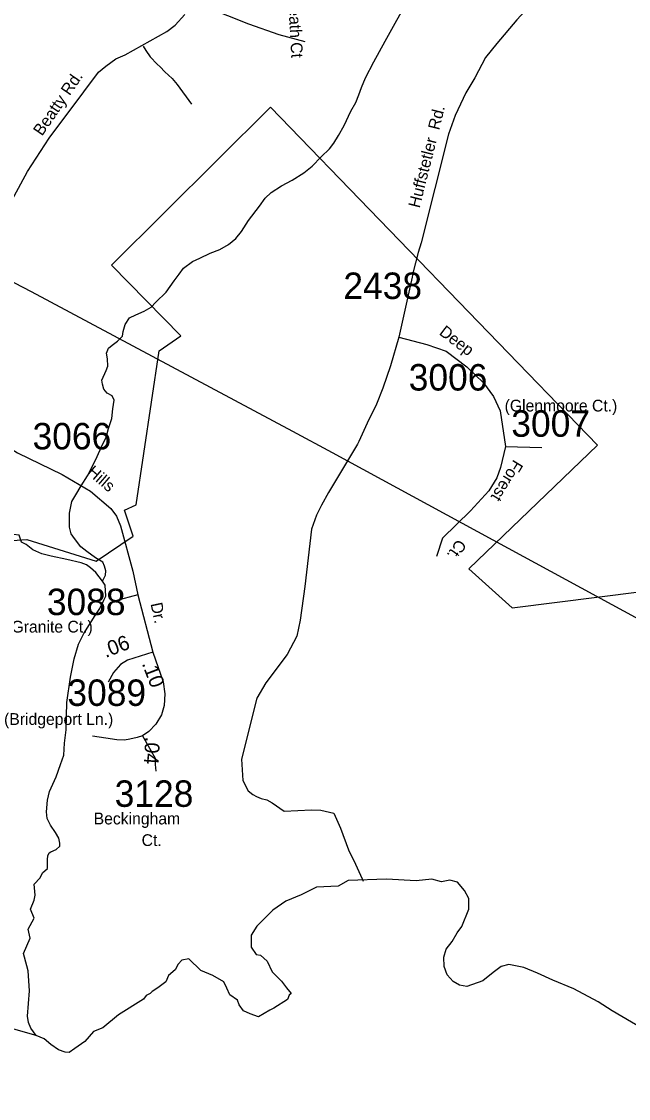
# Model space of a CAD drawing. Extents: x 1268485 to 1426702, y 514839 to 616766.
# Drawn here: x 1371248 to 1374636, y 534281 to 540290 of the extents above; entities that cross this region are included whole.
import ezdxf

# ---------------------------------------------------------------- set-up
doc = ezdxf.new("R2010")
doc.units = 0
for name, color, linetype in [('Old_Level_10', 7, 'Continuous'), ('Old_Level_11', 7, 'Continuous'), ('Old_Level_17', 7, 'Continuous'), ('Old_Level_32', 7, 'Continuous'), ('Old_Level_35', 7, 'Continuous'), ('Old_Level_48', 7, 'Continuous'), ('Old_Level_49', 7, 'Continuous'), ('Old_Level_56', 7, 'Continuous'), ('Old_Level_59', 7, 'Continuous'), ('Old_Level_62', 7, 'Continuous'), ('Old_Level_8', 7, 'Continuous')]:
    doc.layers.add(name, color=color, linetype=linetype)

msp = doc.modelspace()

# ---------------------------------------------------------------- linework, layer by layer
at = {"layer": 'Old_Level_32'}
for p, q in [((1373950.173, 537918.478), (1374151.886, 537912.459)), ((1371897.348, 537090.773), (1371771.665, 537057.666)), ((1371897.348, 537090.773), (1371980.422, 536770.273))]:
    msp.add_line(p, q, dxfattribs=at)
for points in [[(1374569.276, 541771.013), (1374493.08, 541387.78), (1374453.163, 541182.736), (1374423.89, 540930.824), (1374408.059, 540864.472), (1374376.767, 540801.072), (1374310.933, 540672.447), (1374238.777, 540549.038), (1374012.238, 540299.225), (1373900.52, 540166.794), (1373838.454, 540088.54), (1373777.254, 539975.147), (1373727.559, 539892.108), (1373668.776, 539765.231), (1373630.678, 539661.949), (1373477.983, 539054.936), (1373460.894, 539001.254), (1373432.355, 538885.775), (1373427.441, 538862.679), (1373354.343, 538529.466)], [(1370618.723, 538176.365), (1370652.719, 538308.811), (1370713.552, 538437.676), (1370772.596, 538541.485), (1370898.362, 538760.713), (1371042.769, 539003.254), (1371168.776, 539246.888), (1371281.078, 539453.119), (1371402.401, 539638.634), (1371594.695, 539898.425), (1371677.588, 540006.92), (1371717.505, 540041.533), (1371773.389, 540081.47), (1371826.935, 540103.649), (1372058.131, 540234.83), (1372106.032, 540270.509), (1372159.826, 540328.858)], [(1373354.343, 538529.466), (1373307.67, 538368.04), (1373264.969, 538244.841), (1373229.153, 538155.519), (1373176.978, 538048.719), (1373130.88, 537945.599), (1373123.12, 537930.936), (1372961.778, 537662.646), (1372921.435, 537590.412), (1372893.506, 537536.235), (1372865.574, 537457.979), (1372829.865, 537137.474), (1372803.876, 536949.909), (1372783.678, 536860.201)], [(1373354.343, 538529.466), (1373509.507, 538487.329), (1373618.122, 538451.212), (1373732.943, 538363.928), (1373826.041, 538273.634), (1373881.901, 538198.389), (1373919.14, 538117.125), (1373950.173, 537918.478)], [(1370618.723, 538176.365), (1370740.391, 538156.677), (1370819.116, 538122.671), (1370984.968, 538031.737), (1371224.716, 537883.732), (1371473.97, 537762.92), (1371632.793, 537670.158), (1371746.446, 537572.323), (1371777.095, 537530.203), (1371799.668, 537476.473), (1371869.418, 537223.204), (1371897.348, 537090.773)], [(1373950.173, 537918.478), (1373922.244, 537801.097), (1373900.52, 537743.91), (1373855.523, 537671.675), (1373753.114, 537560.313), (1373597.95, 537406.814), (1373563.814, 537304.481)], [(1371980.422, 536770.273), (1371838.97, 536726.623), (1371799.608, 536701.566), (1371760.245, 536656.821), (1371731.617, 536603.127)], [(1371980.422, 536770.273), (1372037.574, 536604.916), (1372048.309, 536538.694), (1372042.941, 536474.261), (1372028.628, 536420.566), (1371998.21, 536368.662), (1371958.848, 536327.497), (1371923.725, 536304.702)], [(1371923.725, 536304.702), (1371992.843, 536178.943), (1371992.843, 536144.936), (1371996.422, 536107.35)]]:
    msp.add_lwpolyline(points, dxfattribs=at)
at = {"layer": 'Old_Level_35'}
for points in [[(1372203.006, 540406.256), (1372281.028, 540369.962), (1372514.993, 540277.023), (1372683.853, 540218.275), (1372829.132, 540178.7)], [(1371925.673, 540152.761), (1371941.769, 540127.437), (1371966.376, 540093.706), (1372004.515, 540051.824), (1372021.125, 540036.24), (1372047.884, 540008.353), (1372089.099, 539971.29), (1372115.961, 539939.148), (1372195.829, 539828.061)], [(1372783.678, 536860.201), (1372730.002, 536757.051), (1372611.913, 536599.548), (1372561.815, 536513.638), (1372475.933, 536173.575), (1372483.09, 536055.447), (1372513.25, 535997.227), (1372538.881, 535977.183), (1372558.464, 535965.495), (1372585.018, 535953.807), (1372617.416, 535946.938), (1372646.226, 535929.559), (1372713.278, 535883.628), (1372789.865, 535887.319), (1372866.452, 535891.061), (1372917.612, 535890.139), (1372990.098, 535872.452), (1373028.135, 535789.766), (1373072.734, 535668.887), (1373111.386, 535587.482), (1373130.661, 535546.881), (1373149.834, 535506.179), (1373154.755, 535493.363)], [(1371923.725, 536304.702), (1371892.249, 536294.809), (1371852.777, 536284.915), (1371822.224, 536279.583), (1371779.983, 536281.378), (1371717.955, 536291.271), (1371644.341, 536301.986)]]:
    msp.add_lwpolyline(points, dxfattribs=at)
at = {"layer": 'Old_Level_48'}
msp.add_lwpolyline([(1371084.218, 537387.408), (1371277.666, 537399.505), (1371664.563, 537278.541), (1371870.101, 537417.649), (1371821.739, 537562.805), (1371888.237, 537593.045), (1372015.188, 538451.885), (1372136.092, 538536.559), (1371749.196, 538929.69), (1372637.849, 539812.721), (1374463.517, 537925.695), (1373744.131, 537236.204), (1373985.942, 537018.47), (1374947.137, 537139.433), (1375811.609, 536970.085), (1376083.646, 536970.085), (1376428.225, 537115.241), (1375999.013, 537992.224), (1377093.202, 538711.955), (1377854.905, 540248.188), (1377764.222, 540992.111)], dxfattribs=at)
at = {"layer": 'Old_Level_49'}
msp.add_lwpolyline([(1371084.218, 537387.408), (1371277.666, 537399.505), (1371664.563, 537278.541), (1371870.101, 537417.649), (1371821.739, 537562.805), (1371888.237, 537593.045), (1372015.188, 538451.885), (1372136.092, 538536.559), (1371749.196, 538929.69), (1372637.849, 539812.721), (1374463.517, 537925.695), (1373744.131, 537236.204), (1373985.942, 537018.47), (1374947.137, 537139.433), (1375811.609, 536970.085), (1376083.646, 536970.085), (1376428.225, 537115.241), (1375999.013, 537992.224), (1377093.202, 538711.955), (1377854.905, 540248.188), (1377764.222, 540992.111)], dxfattribs=at)
at = {"layer": 'Old_Level_56'}
msp.add_lwpolyline([(1386319.571, 534122.074), (1385381.998, 534065.509), (1384514.51, 534011.536), (1383073.945, 533917.273), (1382060.172, 533862.442), (1381439.057, 533821.319), (1380521.804, 533780.153), (1379894.345, 534109.329), (1379257.086, 534448.709), (1377238.959, 535551.224), (1376368.712, 536035.56), (1375939.406, 536278.51), (1373794.637, 537441.607), (1372983.341, 537882.537), (1372761.263, 538001.427), (1371303.275, 538781.963), (1370885.605, 538996.668), (1370094.313, 539437.396), (1369288.815, 539868.206), (1368639.834, 540221.831)], dxfattribs=at)
at = {"layer": 'Old_Level_59'}
for points in [[(1371699.91, 537166.793), (1371662.899, 537215.954), (1371633.371, 537241.995), (1371609.79, 537258.912), (1371579.955, 537269.319), (1371500.395, 537287.363), (1371412.735, 537307.151), (1371360.857, 537319.71), (1371311.439, 537342.881), (1371274.017, 537371.486), (1371248.181, 537384.353), (1371233.479, 537423.603), (1371203.623, 537427.872), (1371096.032, 537381.636), (1371056.457, 537400.5), (1371018.83, 537416.854), (1370969.515, 537452.328), (1370892.415, 537499.797), (1370817.059, 537527.582), (1370701.717, 537561.928), (1370618.056, 537583.304), (1370604.01, 537586.329)], [(1371329.074, 534631.221), (1371299.956, 534673.667), (1371286.525, 534704.271), (1371281.297, 534740.514), (1371292.596, 534880.868), (1371284.04, 534992.158), (1371264.079, 535069.205), (1371258.375, 535089.18), (1371296.368, 535174.302), (1371284.04, 535226.154), (1371318.719, 535286.26), (1371298.3, 535337.444), (1371318.719, 535386.376), (1371323.332, 535415.853), (1371318.261, 535477.269), (1371352.482, 535511.513), (1371363.888, 535540.049), (1371392.537, 535564.618), (1371391.615, 535614.702), (1371393.87, 535634.336), (1371402.38, 535650.586), (1371410.479, 535656.174), (1371440.622, 535669.502), (1371461.025, 535688.777), (1371461.435, 535705.182), (1371456.001, 535733.171), (1371436.624, 535763.929), (1371409.454, 535804.683), (1371390.282, 535842.822), (1371387.104, 535880.654), (1371392.332, 535944.528), (1371403.405, 535992.767), (1371441.135, 536075.711), (1371464.613, 536144.967), (1371483.683, 536197.101), (1371487.066, 536262.666), (1371496.601, 536337.152), (1371499.78, 536490.582), (1371520.695, 536632.119), (1371540.893, 536734.286), (1371566.524, 536815.794), (1371595.847, 536875.106), (1371657.875, 536975.633), (1371684.737, 537015.31), (1371707.702, 537060.781), (1371718.263, 537084.362), (1371715.392, 537144.34), (1371699.91, 537166.793)], [(1374706.712, 534675.077), (1374544.165, 534769.246), (1374467.169, 534820.611), (1374330.286, 534891.951), (1374213.366, 534940.461), (1374127.814, 534980.412), (1374050.818, 535011.801), (1373968.118, 535028.923), (1373925.342, 535017.508), (1373879.715, 534983.265), (1373822.68, 534937.608), (1373733.925, 534905.324), (1373692.094, 534912.706), (1373656.517, 534933.109), (1373623.196, 534969.916), (1373606.177, 535016.207), (1373605.254, 535068.751), (1373618.173, 535114.426), (1373651.084, 535157.282), (1373680.098, 535205.11), (1373704.91, 535240.687), (1373743.761, 535336.221), (1373743.761, 535396.148), (1373720.947, 535441.804), (1373681.023, 535487.462), (1373638.247, 535498.877), (1373592.62, 535490.316), (1373538.437, 535504.584), (1373450.495, 535495.859), (1373285.095, 535504.419), (1373071.729, 535496.493), (1373014.695, 535465.104), (1372894.923, 535459.397), (1372809.371, 535416.593), (1372723.819, 535382.35), (1372649.675, 535330.985), (1372561.272, 535242.523), (1372529.903, 535191.159), (1372529.903, 535125.526), (1372557.131, 535084.079), (1372581.233, 535079.869), (1372618.644, 535046.377), (1372647.161, 534986.451), (1372698.492, 534935.086), (1372727.009, 534897.99), (1372752.675, 534866.601), (1372741.781, 534857.718), (1372733.225, 534832.035), (1372655.716, 534783.846), (1372632.902, 534772.432), (1372570.165, 534735.334), (1372524.537, 534752.456), (1372487.465, 534769.578), (1372461.8, 534803.821), (1372453.245, 534829.503), (1372410.468, 534858.039), (1372393.358, 534895.136), (1372376.249, 534932.233), (1372316.362, 534966.476), (1372247.921, 534995.012), (1372182.332, 535060.645), (1372142.407, 535052.084), (1372122.446, 535029.255), (1372105.335, 534997.866), (1372068.263, 534966.476), (1372054.004, 534932.233), (1372008.377, 534897.99), (1371977.008, 534878.015), (1371965.601, 534866.601), (1371942.787, 534855.186), (1371928.529, 534835.21), (1371789.71, 534747.998), (1371701.307, 534673.805), (1371649.976, 534653.83), (1371600.581, 534598.362), (1371544.463, 534559.661), (1371513.094, 534536.833), (1371490.28, 534539.686), (1371453.208, 534551.101), (1371410.432, 534582.49), (1371373.36, 534613.88), (1371329.074, 534631.221)], [(1371329.074, 534631.221), (1371217.73, 534663.825), (1371116.23, 534693.762), (1371040.463, 534705.143), (1370984.586, 534708.731), (1370916.509, 534705.963), (1370860.12, 534691.507), (1370825.876, 534677.461), (1370785.906, 534653.83), (1370728.872, 534631.001), (1370671.838, 534596.758), (1370523.602, 534525.874), (1370475.123, 534508.752), (1370372.462, 534465.948), (1370304.02, 534425.998)]]:
    msp.add_lwpolyline(points, dxfattribs=at)
at = {"layer": 'Old_Level_62'}
msp.add_lwpolyline([(1371699.91, 537166.793), (1371716.725, 537200.934), (1371719.083, 537224.668), (1371711.598, 537251.12), (1371702.166, 537272.651), (1371660.643, 537298.077), (1371611.328, 537332.731), (1371577.904, 537359.644), (1371542.841, 537404.653), (1371525.309, 537430.438), (1371516.081, 537469.193), (1371514.851, 537501.233), (1371515.774, 537547.164), (1371529, 537610.936), (1371549.915, 537648.255), (1371580.98, 537699.313), (1371616.044, 537755.241), (1371661.976, 537846.233), (1371701.756, 537933.226), (1371720.518, 537968.957), (1371733.539, 538018.733), (1371750.763, 538074.199), (1371757.94, 538128.23), (1371764.912, 538176.469), (1371753.429, 538202.152), (1371725.747, 538216.659), (1371706.165, 538239.215), (1371698.783, 538265.615), (1371695.194, 538289.504), (1371720.416, 538343.177), (1371728.925, 538366.758), (1371727.593, 538406.999), (1371722.364, 538439.141), (1371732.924, 538466.823), (1371753.327, 538484.457), (1371783.777, 538505.988), (1371810.434, 538533.362), (1371814.945, 538559.557), (1371825.71, 538598.722), (1371850.521, 538636.76), (1371884.97, 538654.138), (1371931.312, 538674.541), (1371971.81, 538695.866), (1371996.416, 538723.291), (1372055.573, 538780.348), (1372098.942, 538843.504), (1372127.649, 538880.669), (1372152.46, 538914.605), (1372201.263, 538951.412), (1372243.606, 538968.585), (1372300.2, 538997.805), (1372354.642, 539018.054), (1372403.239, 539044.967), (1372444.044, 539078.647), (1372474.802, 539118.222), (1372514.172, 539178.969), (1372575.79, 539259.81), (1372606.753, 539305.127), (1372641.407, 539336.449), (1372698.207, 539373.051), (1372758.902, 539403.809), (1372823.698, 539445.177), (1372870.553, 539483.625), (1372919.663, 539535.144), (1372966.722, 539580.153), (1372991.328, 539611.68), (1373016.14, 539653.049), (1373049.461, 539710.617), (1373085.037, 539789.511), (1373114.052, 539837.339), (1373130.866, 539880.503), (1373145.733, 539922.026), (1373166.956, 539975.75), (1373214.835, 540065.05), (1373277.274, 540179.521), (1373333.355, 540280.97), (1373385.234, 540373.448)], dxfattribs=at)

# ---------------------------------------------------------------- texts
at = {"layer": 'Old_Level_10'}
msp.add_text('Whiteheath Ct', height=65.61666, rotation=273.1332222, dxfattribs=at).set_placement((1372723.386, 540640.291))
at = {"layer": 'Old_Level_11'}
for s, height, rotation, p in [('Beatty Rd.', 65.6167, 55.6055278, (1371361.901, 539647.358)), ('Huffstetler  Rd.', 65.61666, 75.8800639, (1373469.514, 539245.722)), ('Deep', 65.6167, 322.7587833, (1373574.521, 538546.873)), ('Forest', 65.6167, 238.4151222, (1373995.656, 537849.675)), ('Hills', 65.6167, 319.2775639, (1371609.115, 537768.507)), ('Ct.', 65.6167, 235.4108972, (1373682.007, 537405.847)), ('Dr.', 65.6167, 281.9091889, (1371967.449, 537041.012))]:
    msp.add_text(s, height=height, rotation=rotation, dxfattribs=at).set_placement(p)
for s, height, p in [('(Glenmoore Ct.)', 65.61666, (1373944.492, 538113.923)), ('(Old Granite Ct.)', 65.61666, (1371001.53, 536880.437)), ('(Bridgeport Ln.)', 65.61666, (1371150.1, 536365.047)), ('Beckingham', 65.6167, (1371650.247, 535809.824)), ('Ct.', 65.6167, (1371917.974, 535689.288))]:
    msp.add_text(s, height=height, dxfattribs=at).set_placement(p)
at = {"layer": 'Old_Level_17'}
for s, rotation, p in [('.06', 21.0974917, (1371717.349, 536738.313)), ('.10', 290.9499833, (1371918.26, 536707.296)), ('.04', 266.3093722, (1371939.472, 536300.118))]:
    msp.add_text(s, height=82.0208, rotation=rotation, dxfattribs=at).set_placement(p)
at = {"layer": 'Old_Level_8'}
for s, p in [('2438', (1373044.197, 538741.71)), ('3006', (1373409.093, 538230.795)), ('3007', (1373981.873, 537972.808)), ('3066', (1371309.07, 537902.416)), ('3088', (1371388.969, 536977.668)), ('3089', (1371503.648, 536471.02)), ('3128', (1371767.564, 535907.815))]:
    msp.add_text(s, height=147.6375, dxfattribs=at).set_placement(p)

doc.saveas('drawing.dxf')
